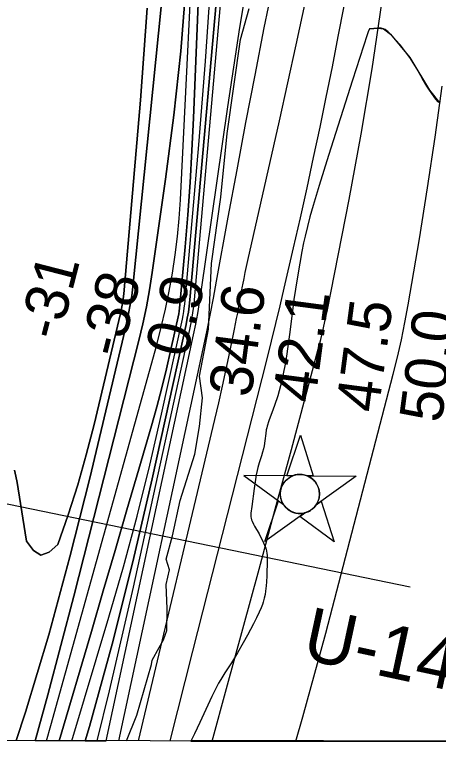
# Model space of a CAD drawing. Extents: x 3180038 to 3217926, y 922069 to 947485.
# Drawn here: x 3210938 to 3211600, y 927448 to 928592 of the extents above; entities that cross this region are included whole.
import ezdxf

# ---------------------------------------------------------------- set-up
doc = ezdxf.new("R2010")
doc.units = 0
for name, color, linetype in [('V-CHAN-NAID', 7, 'Continuous'), ('V-GRID-FRAM', 7, 'Continuous'), ('V-RIVR-EDGE', 7, 'Continuous'), ('V-RIVR-RANG', 7, 'Continuous'), ('V-RIVR-RANG-IDEN', 7, 'Continuous'), ('V-SITE-VEGE', 7, 'Continuous'), ('V-TOPO-DPTH', 7, 'Continuous'), ('V-TOPO-MAJR', 7, 'Continuous'), ('V-TOPO-MINR', 7, 'Continuous'), ('V-TOPO-SHOR', 7, 'Continuous'), ('V-TOPO-WATR', 7, 'Continuous')]:
    doc.layers.add(name, color=color, linetype=linetype)

msp = doc.modelspace()

# ---------------------------------------------------------------- linework, layer by layer
at = {"layer": 'V-CHAN-NAID'}
for points in [[(3211372.5, 927872.3), (3211362.9, 927872.3), (3211384.1, 927935.8), (3211404.3, 927872), (3211394.7, 927872.1), (3211393.1, 927872.7), (3211391, 927873.3), (3211389, 927873.7), (3211387, 927874.1), (3211385.8, 927874.2), (3211384.3, 927874.2), (3211382.5, 927874.2), (3211381.2, 927874.2), (3211379.3, 927874), (3211377.9, 927873.8), (3211376.1, 927873.4), (3211374.6, 927873), (3211373.6, 927872.6)], [(3211372.5, 927872.3), (3211296, 927872.8), (3211357.6, 927827.4), (3211356.5, 927829.3), (3211355.7, 927830.9), (3211354.9, 927832.9), (3211354.2, 927835), (3211353.8, 927836.3), (3211353.4, 927837.9), (3211353.2, 927839.4), (3211353, 927840.9), (3211352.9, 927842.7), (3211352.9, 927844.3), (3211353, 927846.3), (3211353.2, 927848), (3211353.6, 927850.2), (3211354, 927852.1), (3211354.7, 927854), (3211355.3, 927855.7), (3211356, 927857.2), (3211356.8, 927858.8), (3211357.9, 927860.5), (3211358.9, 927862), (3211359.9, 927863.2), (3211360.9, 927864.4), (3211362.3, 927865.7), (3211363.3, 927866.7), (3211365, 927868.1), (3211366.2, 927869), (3211367.9, 927870), (3211369.6, 927871), (3211371.1, 927871.7)], [(3211394.7, 927872.1), (3211471.2, 927871.6), (3211409, 927827), (3211409.9, 927828.5), (3211410.9, 927830.4), (3211411.6, 927832), (3211412.3, 927833.9), (3211412.9, 927835.7), (3211413.3, 927837.3), (3211413.6, 927839.3), (3211413.8, 927840.9), (3211414, 927843.1), (3211413.9, 927845.2), (3211413.7, 927847.4), (3211413.5, 927849.2), (3211413, 927851.4), (3211412.3, 927853.5), (3211411.6, 927855.5), (3211410.9, 927857), (3211409.9, 927858.9), (3211408.9, 927860.6), (3211407.7, 927862.3), (3211406.4, 927863.8), (3211405.1, 927865.2), (3211403.5, 927866.7), (3211401.8, 927868.1), (3211400.1, 927869.3), (3211398.2, 927870.5), (3211396.7, 927871.2)], [(3211391, 927814.1), (3211328.8, 927769.6), (3211349.9, 927833.1), (3211357.6, 927827.4), (3211358.2, 927826.4), (3211359.6, 927824.6), (3211360.8, 927823.2), (3211362.3, 927821.7), (3211363.7, 927820.4), (3211365.1, 927819.2), (3211366.6, 927818.3), (3211368.2, 927817.2), (3211369.9, 927816.3), (3211371.7, 927815.5), (3211373.2, 927814.9), (3211374.8, 927814.4), (3211377, 927813.9), (3211378.6, 927813.6), (3211380.6, 927813.3), (3211382.1, 927813.2), (3211384, 927813.2), (3211385.7, 927813.3), (3211387.4, 927813.4), (3211389.3, 927813.8)], [(3211409, 927827), (3211416.8, 927832.6), (3211437, 927768.8), (3211383.2, 927808.5), (3211391, 927814.1), (3211392.6, 927814.6), (3211394.2, 927815.2), (3211396.4, 927816.1), (3211398.1, 927817), (3211400, 927818.1), (3211401.7, 927819.3), (3211403.3, 927820.5), (3211404.6, 927821.7), (3211406, 927823.1), (3211407.2, 927824.5), (3211408.3, 927826)]]:
    msp.add_lwpolyline(points, close=True, dxfattribs=at)
msp.add_circle((3211383.4, 927843.7), 30.5, dxfattribs=at)
at = {"layer": 'V-GRID-FRAM'}
msp.add_lwpolyline([(3184312.7, 945707.9), (3215616.6, 945637.4), (3215583.5, 927448.1), (3184263.7, 927518.7), (3184312.7, 945707.9)], dxfattribs=at)
at = {"layer": 'V-RIVR-EDGE'}
msp.add_lwpolyline([(3211112.6, 927458.2), (3211129, 927498.3), (3211151.4, 927577.4), (3211152.7, 927584.3), (3211163.6, 927603.9), (3211170.6, 927616), (3211175.8, 927630.4), (3211176.3, 927664.3), (3211174.7, 927702.5), (3211180, 927725.5), (3211174.8, 927742.1), (3211184.5, 927778.6), (3211196.3, 927833.3), (3211219.5, 927905.8), (3211226.6, 927949.3), (3211231.1, 927994.1), (3211226.4, 928027.5), (3211240.9, 928101), (3211245.5, 928203.5), (3211260.1, 928307.4), (3211269.9, 928406.5), (3211290.7, 928553.3), (3211304.3, 928601.6)], dxfattribs=at)
at = {"layer": 'V-RIVR-RANG'}
msp.add_line((3211555.7, 927698.3), (3210478.2, 927919.6), dxfattribs=at)
at = {"layer": 'V-SITE-VEGE'}
for p, q in [((3211488.6, 928560.8), (3211476.8, 928525.3)), ((3211490.2, 928565.4), (3211488.6, 928560.8)), ((3211491.9, 928569.9), (3211490.2, 928565.4)), ((3211505.7, 928571), (3211491.9, 928569.9)), ((3211508, 928571), (3211505.7, 928571)), ((3211510.3, 928570.9), (3211508, 928571)), ((3211511.9, 928570.6), (3211510.3, 928570.9)), ((3211513.9, 928569.9), (3211511.9, 928570.6)), ((3211516.6, 928568.7), (3211513.9, 928569.9)), ((3211518.9, 928567.1), (3211516.6, 928568.7)), ((3211520.4, 928565.9), (3211518.9, 928567.1)), ((3211522.2, 928564.1), (3211520.4, 928565.9)), ((3211524.6, 928561.7), (3211522.2, 928564.1)), ((3211532.6, 928553), (3211524.6, 928561.7)), ((3211540.3, 928544.3), (3211532.6, 928553)), ((3211545.3, 928538.3), (3211540.3, 928544.3)), ((3211551.6, 928530.1), (3211545.3, 928538.3)), ((3211555, 928525.3), (3211551.6, 928530.1)), ((3211476.8, 928525.3), (3211465.3, 928489.7)), ((3211560.3, 928517.1), (3211555, 928525.3)), ((3211565.3, 928508.7), (3211560.3, 928517.1)), ((3211575, 928491.7), (3211565.3, 928508.7)), ((3211581.6, 928480.4), (3211575, 928491.7)), ((3211465.3, 928489.7), (3211427.8, 928372)), ((3211585.6, 928474.1), (3211581.6, 928480.4)), ((3211589.1, 928468.8), (3211585.6, 928474.1)), ((3211592.9, 928463.7), (3211589.1, 928468.8)), ((3211595.5, 928460.4), (3211592.9, 928463.7)), ((3211599.3, 928456.1), (3211595.5, 928460.4)), ((3211601.6, 928453.7), (3211599.3, 928456.1)), ((3211427.8, 928372), (3211413.4, 928325.4)), ((3211413.4, 928325.4), (3211404.2, 928294.2)), ((3211404.2, 928294.2), (3211399, 928276.4)), ((3211399, 928276.4), (3211395, 928261.3)), ((3211395, 928261.3), (3211391.4, 928246.1)), ((3211391.4, 928246.1), (3211389.1, 928236)), ((3211389.1, 928236), (3211386.4, 928222.4)), ((3211386.4, 928222.4), (3211383.1, 928204.2)), ((3211383.1, 928204.2), (3211379.1, 928179.9)), ((3211379.1, 928179.9), (3211374.1, 928147.4)), ((3211374.1, 928147.4), (3211372.2, 928133.7)), ((3211372.2, 928133.7), (3211367.2, 928092.5)), ((3211367.2, 928092.5), (3211364.7, 928074.2)), ((3211364.7, 928074.2), (3211362.3, 928059)), ((3211362.3, 928059), (3211359.7, 928043.8)), ((3211359.7, 928043.8), (3211357.8, 928033.7)), ((3211357.8, 928033.7), (3211355, 928020.3)), ((3211353.2, 928012.6), (3211351.1, 928004.9)), ((3211355, 928020.3), (3211353.2, 928012.6)), ((3211351.1, 928004.9), (3211348.8, 927997.2)), ((3211348.8, 927997.2), (3211343.8, 927982)), ((3211343.8, 927982), (3211341.7, 927975.9)), ((3211341.7, 927975.9), (3211335, 927957.9)), ((3211335, 927957.9), (3211332.3, 927949.8)), ((3211330.9, 927944.1), (3211330, 927938.3)), ((3211331.6, 927947), (3211330.9, 927944.1)), ((3211332.3, 927949.8), (3211331.6, 927947)), ((3211330, 927938.3), (3211328.7, 927926.6)), ((3211328.7, 927926.6), (3211327.6, 927918.8)), ((3211325.2, 927908.8), (3211323.4, 927903.3)), ((3211326.7, 927914.4), (3211325.2, 927908.8)), ((3211327.6, 927918.8), (3211326.7, 927914.4)), ((3211323.4, 927903.3), (3211319.7, 927892.3)), ((3211319.7, 927892.3), (3211317.5, 927884.9)), ((3211316.5, 927880.5), (3211315.2, 927873.5)), ((3211317.5, 927884.9), (3211316.5, 927880.5)), ((3211314, 927866.5), (3211311.9, 927852.4)), ((3211315.2, 927873.5), (3211314, 927866.5)), ((3211311.9, 927852.4), (3211308.2, 927824)), ((3211308.2, 927824), (3211306.7, 927813.6)), ((3211306.7, 927813.6), (3211306.6, 927810.1)), ((3211306.6, 927810.1), (3211306.7, 927808.2)), ((3211306.7, 927808.2), (3211307.2, 927805.9)), ((3211307.2, 927805.9), (3211307.9, 927803.5)), ((3211307.9, 927803.5), (3211308.9, 927801.1)), ((3211308.9, 927801.1), (3211311, 927796.5)), ((3211311, 927796.5), (3211312.7, 927793.5)), ((3211312.7, 927793.5), (3211319.6, 927781.7)), ((3211319.6, 927781.7), (3211326.6, 927767.6)), ((3211326.6, 927767.6), (3211328.2, 927764)), ((3211328.2, 927764), (3211330, 927758.9)), ((3211330, 927758.9), (3211331.1, 927755)), ((3211331.1, 927755), (3211331.8, 927751)), ((3211331.8, 927751), (3211332.1, 927748.4)), ((3211332.1, 927748.4), (3211332.3, 927744.9)), ((3211332.4, 927740.2), (3211331.7, 927716.1)), ((3211332.3, 927744.9), (3211332.4, 927740.2)), ((3211331.7, 927716.1), (3211331.2, 927706.6)), ((3211331.2, 927706.6), (3211330.8, 927700.2)), ((3211329.8, 927691.8), (3211329, 927686.9)), ((3211330.8, 927700.2), (3211329.8, 927691.8)), ((3211327.7, 927680.9), (3211326.1, 927675)), ((3211329, 927686.9), (3211327.7, 927680.9)), ((3211324.8, 927671.1), (3211322.9, 927666)), ((3211326.1, 927675), (3211324.8, 927671.1)), ((3211320, 927659.3), (3211315.5, 927650.1)), ((3211322.9, 927666), (3211320, 927659.3)), ((3211315.5, 927650.1), (3211310.9, 927641)), ((3211310.9, 927641), (3211301.5, 927623.1)), ((3211301.5, 927623.1), (3211295, 927611.2)), ((3211295, 927611.2), (3211286.1, 927595.6)), ((3211286.1, 927595.6), (3211281.3, 927587.7)), ((3211276.4, 927579.9), (3211266.3, 927564.5)), ((3211281.3, 927587.7), (3211276.4, 927579.9)), ((3211259.8, 927554.1), (3211256.3, 927548.1)), ((3211266.3, 927564.5), (3211259.8, 927554.1)), ((3211256.3, 927548.1), (3211252.5, 927541)), ((3211252.5, 927541), (3211245.9, 927527.6)), ((3211245.9, 927527.6), (3211239.6, 927514.1)), ((3211239.6, 927514.1), (3211227.3, 927487.1)), ((3211227.3, 927487.1), (3211218.8, 927469.1)), ((3211218.8, 927469.1), (3211213.7, 927458.9)), ((3211213.7, 927458.9), (3211213.2, 927458)), ((3211213.2, 927458), (3212502.7, 927455.1)), ((3212502.6, 927455.7), (3211213.7, 927458.9)), ((3211213.7, 927458.9), (3212502.6, 927455.7))]:
    msp.add_line(p, q, dxfattribs=at)
at = {"layer": 'V-TOPO-DPTH'}
for points in [[(3211247.5, 929772.6), (3211280.4, 929377.9), (3211282.5, 929347.1), (3211284.1, 929316.2), (3211284.9, 929285.2), (3211285.1, 929254.3), (3211284.4, 929135.7), (3211282.7, 929045.5), (3211279.5, 928955.4), (3211274.1, 928865.4), (3211267.3, 928775.4), (3211211.5, 928146.7), (3211210.5, 928137.1), (3211209.2, 928127.5), (3211207.6, 928118), (3211205.7, 928108.5), (3211152.7, 927867.5), (3211122.5, 927738), (3211090.2, 927609), (3211054.8, 927480.9), (3211048.2, 927458.3), (3211007.6, 927458.4)], [(3211247.5, 929772.6), (3211280.4, 929377.9), (3211282.5, 929347.1), (3211284.1, 929316.2), (3211284.9, 929285.2), (3211285.1, 929254.3), (3211284.4, 929135.7), (3211282.7, 929045.5), (3211279.5, 928955.4), (3211274.1, 928865.4), (3211267.3, 928775.4), (3211211.5, 928146.7), (3211210.5, 928137.1), (3211209.2, 928127.5), (3211207.6, 928118), (3211205.7, 928108.5), (3211152.7, 927867.5), (3211122.5, 927738), (3211090.2, 927609), (3211054.8, 927480.9), (3211048.2, 927458.3), (3211081, 927458.3)], [(3211007.6, 927458.4), (3210969.9, 927458.5), (3210989.7, 927529.9), (3211030.4, 927684.4), (3211131.9, 928083.2), (3211138.1, 928109.6), (3211143.8, 928136.1), (3211148.6, 928162.7), (3211152.9, 928189.5), (3211173.6, 928335.2), (3211186.3, 928435), (3211197.3, 928535), (3211205.5, 928635.2), (3211211.8, 928735.7), (3211239.9, 929300.8), (3211240.2, 929309.4), (3211240.3, 929317.9), (3211240.1, 929326.5), (3211239.8, 929335), (3211232.6, 929459.6), (3211227.5, 929530.2), (3211221, 929600.6)], [(3211221, 929600.6), (3211227.5, 929530.2), (3211232.6, 929459.6), (3211239.8, 929335), (3211240.1, 929326.5), (3211240.3, 929317.9), (3211240.2, 929309.4), (3211239.9, 929300.8), (3211211.8, 928735.7), (3211205.5, 928635.2), (3211197.3, 928535), (3211186.3, 928435), (3211173.6, 928335.2), (3211152.9, 928189.5), (3211148.6, 928162.7), (3211143.8, 928136.1), (3211138.1, 928109.6), (3211131.9, 928083.2), (3211030.4, 927684.4), (3210989.7, 927529.9), (3210969.9, 927458.5)], [(3211252.1, 929287.8), (3211217.2, 928430.4), (3211214.7, 928380.2), (3211211.8, 928329.9), (3211208.2, 928279.7), (3211204.1, 928229.6), (3211195.5, 928133.8), (3211194.9, 928129.4), (3211194.1, 928125), (3211181.9, 928069.2), (3211174.9, 928039.2), (3211167.6, 928009.3), (3211159.8, 927979.6), (3211151.5, 927950), (3211131.8, 927882.3), (3211113.4, 927819), (3211094.9, 927755.6), (3211076.4, 927692.3), (3211057.8, 927629), (3211007.6, 927458.4)], [(3211007.6, 927458.4), (3211057.8, 927629), (3211076.4, 927692.3), (3211094.9, 927755.6), (3211113.4, 927819), (3211131.8, 927882.3), (3211151.5, 927950), (3211159.8, 927979.6), (3211167.6, 928009.3), (3211174.9, 928039.2), (3211181.9, 928069.2), (3211194.1, 928125), (3211194.9, 928129.4), (3211195.5, 928133.8), (3211204.1, 928229.6), (3211208.2, 928279.7), (3211211.8, 928329.9), (3211214.7, 928380.2), (3211217.2, 928430.4), (3211252.1, 929287.8)], [(3210969.9, 927458.5), (3210940.5, 927458.6), (3210954.8, 927503), (3210991.2, 927623.9), (3211024.3, 927745.8), (3211055.2, 927868.3), (3211113, 928111.6), (3211116, 928125.4), (3211118.6, 928139.3), (3211120.7, 928153.3), (3211122.4, 928167.3), (3211207.3, 929006.3)], [(3211207.3, 929006.3), (3211122.4, 928167.3), (3211120.7, 928153.3), (3211118.6, 928139.3), (3211116, 928125.4), (3211113, 928111.6), (3211055.2, 927868.3), (3211024.3, 927745.8), (3210991.2, 927623.9), (3210954.8, 927503), (3210940.5, 927458.6)], [(3211081, 927458.3), (3211217.4, 928092.1), (3211220.8, 928108.8), (3211224, 928125.6), (3211226.8, 928142.5), (3211229.4, 928159.4), (3211270.7, 928448.3), (3211289.6, 928572.2), (3211310.2, 928695.9)], [(3210937.5, 927880.9), (3210939.9, 927871.3), (3210941.9, 927861.7), (3210943.6, 927851.9), (3210956.3, 927769.9), (3210967.2, 927755.3), (3210978.9, 927748.4), (3210991.7, 927752.9), (3211005.3, 927764.9), (3211021.5, 927811.2), (3211036.6, 927857.8), (3211049.9, 927904.9), (3211062.1, 927952.4), (3211103.3, 928125.6), (3211104.9, 928133.2), (3211106.3, 928140.9), (3211107.4, 928148.5), (3211108.2, 928156.3), (3211134.4, 928458.7), (3211144.8, 928602.1)], [(3211144.8, 928602.1), (3211134.4, 928458.7), (3211108.2, 928156.3), (3211107.4, 928148.5), (3211106.3, 928140.9), (3211104.9, 928133.2), (3211103.3, 928125.6), (3211062.1, 927952.4), (3211049.9, 927904.9), (3211036.6, 927857.8), (3211021.5, 927811.2), (3211005.3, 927764.9), (3210991.7, 927752.9), (3210978.9, 927748.4), (3210967.2, 927755.3), (3210956.3, 927769.9), (3210943.6, 927851.9), (3210941.9, 927861.7), (3210939.9, 927871.3), (3210937.5, 927880.9)]]:
    msp.add_lwpolyline(points, dxfattribs=at)
at = {"layer": 'V-TOPO-MAJR'}
msp.add_lwpolyline([(3211180.6, 927458.1), (3211216.4, 927598.1), (3211332.2, 928054.7), (3211339, 928082.3), (3211345.8, 928109.8), (3211352.4, 928137.4), (3211358.9, 928165.1), (3211373.5, 928227.9), (3211384.2, 928274.9), (3211394.7, 928321.9), (3211404.8, 928369), (3211414.8, 928416.2), (3211424.5, 928463.4), (3211434, 928510.6), (3211443.3, 928557.9), (3211452.4, 928605.2)], dxfattribs=at)
at = {"layer": 'V-TOPO-MINR'}
for points in [[(3211066.6, 927458.3), (3211086.2, 927536.6), (3211123.7, 927698.1), (3211211.5, 928100.3), (3211214.1, 928113.4), (3211216.3, 928126.6), (3211218.1, 928139.8), (3211219.5, 928153.1), (3211313.2, 929215.8), (3211314.4, 929232.3), (3211315.2, 929248.8), (3211315.5, 929265.4), (3211315.5, 929281.9), (3211314.9, 929298.5), (3211314.1, 929315), (3211312.9, 929331.6), (3211311.4, 929348.1), (3211247.2, 929957)], [(3211027.4, 927458.4), (3211085.1, 927651.4), (3211107.7, 927730.1), (3211129.1, 927809.1), (3211148.8, 927888.6), (3211167.3, 927968.4), (3211199.9, 928116.8), (3211201.1, 928122.6), (3211202.1, 928128.4), (3211202.9, 928134.3), (3211203.5, 928140.2), (3211225.7, 928388.9), (3211236.1, 928519.3), (3211244.8, 928649.7), (3211251, 928780.3), (3211255.5, 928911), (3211264.6, 929274.9), (3211264.9, 929295.9), (3211264.7, 929316.9), (3211264, 929338), (3211262.9, 929359), (3211245.6, 929615.5)], [(3210987.7, 927458.5), (3210994.4, 927482), (3211159.8, 928076.5), (3211167, 928104.3), (3211173.7, 928132.2), (3211179.4, 928160.4), (3211184.5, 928188.6), (3211188.7, 928217), (3211192.2, 928245.5), (3211194.8, 928274.1), (3211196.7, 928302.8), (3211245.9, 929294.3), (3211246.2, 929306), (3211246.4, 929317.7), (3211246.2, 929329.4), (3211245.7, 929341.1), (3211236, 929511.1), (3211229, 929607.6)], [(3211221, 929600.6), (3211227.5, 929530.2), (3211232.6, 929459.6), (3211239.8, 929335), (3211240.1, 929326.5), (3211240.3, 929317.9), (3211240.2, 929309.4), (3211239.9, 929300.8), (3211211.8, 928735.7), (3211205.5, 928635.2), (3211197.3, 928535), (3211186.3, 928435), (3211173.6, 928335.2), (3211152.9, 928189.5), (3211148.6, 928162.7), (3211143.8, 928136.1), (3211138.1, 928109.6), (3211131.9, 928083.2), (3211030.4, 927684.4), (3210989.7, 927529.9), (3210969.9, 927458.5)], [(3211246.3, 927457.9), (3211268.8, 927539.8), (3211294.3, 927633.1), (3211319.8, 927726.4), (3211345, 927819.8), (3211370.1, 927913.2), (3211412, 928069.8), (3211415.9, 928085), (3211419.7, 928100.3), (3211423, 928115.6), (3211426.2, 928131), (3211460.2, 928303.6), (3211479, 928405.5), (3211496.2, 928507.6), (3211511.1, 928610.2), (3211524.4, 928712.9), (3211585.6, 929234.5), (3211589.3, 929269.5), (3211592.6, 929304.6), (3211595.3, 929339.7), (3211597.5, 929374.8), (3211600, 929421)], [(3211007.6, 927458.4), (3211057.8, 927629), (3211076.4, 927692.3), (3211094.9, 927755.6), (3211113.4, 927819), (3211131.8, 927882.3), (3211151.5, 927950), (3211159.8, 927979.6), (3211167.6, 928009.3), (3211174.9, 928039.2), (3211181.9, 928069.2), (3211194.1, 928125), (3211194.9, 928129.4), (3211195.5, 928133.8), (3211204.1, 928229.6), (3211208.2, 928279.7), (3211211.8, 928329.9), (3211214.7, 928380.2), (3211217.2, 928430.4), (3211252.1, 929287.8)], [(3211207.3, 929006.3), (3211122.4, 928167.3), (3211120.7, 928153.3), (3211118.6, 928139.3), (3211116, 928125.4), (3211113, 928111.6), (3211055.2, 927868.3), (3211024.3, 927745.8), (3210991.2, 927623.9), (3210954.8, 927503), (3210940.5, 927458.6)], [(3211081, 927458.3), (3211217.4, 928092.1), (3211220.8, 928108.8), (3211224, 928125.6), (3211226.8, 928142.5), (3211229.4, 928159.4), (3211270.7, 928448.3), (3211289.6, 928572.2), (3211310.2, 928695.9)], [(3211131.5, 927458.2), (3211250.6, 927959.8), (3211256.7, 927986), (3211262.7, 928012.3), (3211268.4, 928038.6), (3211273.9, 928065), (3211281.2, 928100.9), (3211282.9, 928109.3), (3211284.6, 928117.7), (3211286.2, 928126.1), (3211287.7, 928134.6), (3211289.3, 928143), (3211290.8, 928151.4), (3211292.4, 928159.8), (3211293.9, 928168.2), (3211294.3, 928170.4), (3211296.2, 928180), (3211298.1, 928189.5), (3211300.1, 928198.9), (3211302.2, 928208.4), (3211351.4, 928426.4), (3211377.5, 928545.1), (3211402.8, 928663.9)], [(3211144.8, 928602.1), (3211134.4, 928458.7), (3211108.2, 928156.3), (3211107.4, 928148.5), (3211106.3, 928140.9), (3211104.9, 928133.2), (3211103.3, 928125.6), (3211062.1, 927952.4), (3211049.9, 927904.9), (3211036.6, 927857.8), (3211021.5, 927811.2), (3211005.3, 927764.9), (3210991.7, 927752.9), (3210978.9, 927748.4), (3210967.2, 927755.3), (3210956.3, 927769.9), (3210943.6, 927851.9), (3210941.9, 927861.7), (3210939.9, 927871.3), (3210937.5, 927880.9)], [(3211100.5, 927458.2), (3211232.5, 928070.6), (3211238.1, 928096.8), (3211243.4, 928123.1), (3211248.5, 928149.4), (3211253.4, 928175.8), (3211271.6, 928275.9), (3211285.2, 928349.9), (3211299.1, 928423.9), (3211313.3, 928497.8), (3211327.8, 928571.6), (3211334.2, 928603.8)], [(3211376.8, 927457.6), (3211387.9, 927495.6), (3211423.9, 927626.6), (3211529.1, 928030.6), (3211535.7, 928057.5), (3211541.9, 928084.5), (3211547.4, 928111.6), (3211552.3, 928138.8), (3211569.9, 928242.3), (3211582.7, 928321.5), (3211594.7, 928400.8), (3211605.4, 928480.3)]]:
    msp.add_lwpolyline(points, dxfattribs=at)
at = {"layer": 'V-TOPO-SHOR'}
msp.add_lwpolyline([(3211491.9, 928569.9), (3211505.7, 928571), (3211513.9, 928569.9), (3211524.6, 928561.7), (3211555, 928525.3), (3211585.6, 928474.1), (3211601.6, 928453.7)], dxfattribs=at)
at = {"layer": 'V-TOPO-WATR'}
msp.add_lwpolyline([(3211048.2, 927458.3), (3211054.8, 927480.9), (3211090.2, 927609), (3211122.5, 927738), (3211152.7, 927867.5), (3211205.7, 928108.5), (3211207.6, 928118), (3211209.2, 928127.5), (3211210.5, 928137.1), (3211211.5, 928146.7), (3211267.3, 928775.4), (3211274.1, 928865.4), (3211279.5, 928955.4), (3211282.7, 929045.5), (3211284.4, 929135.7), (3211285.1, 929254.3), (3211284.9, 929285.2), (3211284.1, 929316.2), (3211282.5, 929347.1), (3211280.4, 929377.9), (3211247.5, 929772.6)], dxfattribs=at)

# ---------------------------------------------------------------- texts
at = {"layer": 'V-RIVR-RANG'}
for s, rotation, p in [('-31', 75.5828, (3211007.8, 928081.4)), ('-38', 75.5828, (3211103.4, 928054.5)), ('0.9', 75.5828, (3211205.7, 928054.1)), ('34.6', 82.4683, (3211307.2, 927993.1)), ('42.1', 82.4683, (3211406.9, 927984.5)), ('47.5', 82.4683, (3211505.8, 927969.3)), ('50.0', 82.4683, (3211604.6, 927953.5))]:
    msp.add_text(s, height=67, rotation=rotation, dxfattribs=at).set_placement(p)
at = {"layer": 'V-RIVR-RANG-IDEN'}
msp.add_text('U-140', height=83, rotation=347.8614, dxfattribs=at).set_placement((3211384.3, 927586.8))

doc.saveas('drawing.dxf')
